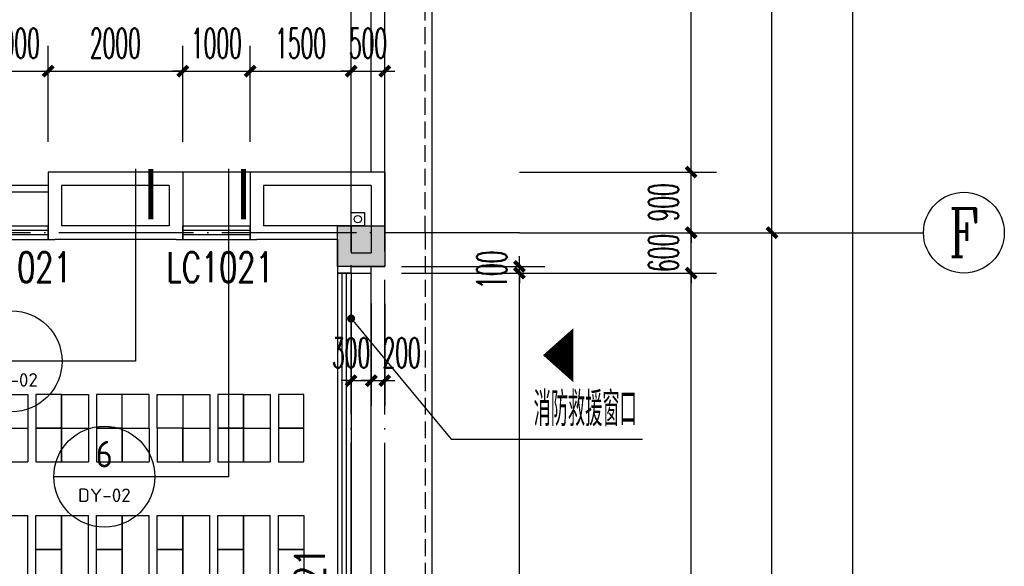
# Model space of a CAD drawing. Extents: x 1779708 to 7299578, y -1121471 to 88434.
# Tile 329 of 656: x 4645546 to 4660167, y -1040895 to -1032782. Entities that reach past the tile are written whole.
import ezdxf
from ezdxf.enums import TextEntityAlignment as Align

# ---------------------------------------------------------------- set-up
doc = ezdxf.new("R2010")
doc.units = 0
doc.header["$LTSCALE"] = 1000
doc.header["$MEASUREMENT"] = 0
doc.linetypes.add('DASH', pattern=[0.35, 0.25, -0.1])
doc.linetypes.add('DOTE', pattern=[2.42, 2, -0.2, 0.02, -0.2])
doc.layers.get('0').update_dxf_attribs({"linetype": 'CONTINUOUS'})
doc.layers.get('Defpoints').update_dxf_attribs({"linetype": 'CONTINUOUS'})
for name, color, linetype in [('11111111111111111111111111111', 50, 'DASH'), ('AXIS', 3, 'CONTINUOUS'), ('AXIS_TEXT', 7, 'CONTINUOUS'), ('DIM_IDEN', 3, 'CONTINUOUS'), ('DIM_LEAD', 3, 'CONTINUOUS'), ('DIM_污水', 3, 'CONTINUOUS'), ('DOTE', 1, 'DOTE'), ('FUR', 9, 'CONTINUOUS'), ('GGSignatureLayer', 7, 'CONTINUOUS'), ('P_PS_DIM', 1, 'CONTINUOUS'), ('PUB_DIM', 3, 'CONTINUOUS'), ('PUB_TEXT', 7, 'CONTINUOUS'), ('WALL', 255, 'CONTINUOUS'), ('WINDOW', 2, 'CONTINUOUS'), ('WINDOW_TEXT', 7, 'CONTINUOUS'), ('修改', 6, 'CONTINUOUS'), ('墙柱', 2, 'CONTINUOUS'), ('栏杆', 6, 'CONTINUOUS'), ('看线', 3, 'CONTINUOUS')]:
    doc.layers.add(name, color=color, linetype=linetype)
doc.styles.add('_TCH_AXIS', font='COMPLEX', dxfattribs={"bigfont": 'GBCBIG'})
doc.styles.add('_TCH_DIM', font='SIMPLEX.shx', dxfattribs={"width": 0.7, "bigfont": 'GBCBIG.shx'})
doc.styles.add('_TCH_DIM_T3', font='SIMPLEX.shx', dxfattribs={"width": 0.494118, "bigfont": 'GBCBIG.shx'})
doc.styles.add('_TCH_WINDOW', font='SIMPLEX', dxfattribs={"height": 3.5, "bigfont": 'GBCBIG'})
doc.styles.add('COMPLEX', font='COMPLEX')
doc.styles.get("Standard").update_dxf_attribs({"font": 'GBENOR', "bigfont": 'GBCBIG'})
doc.dimstyles.new('_TCH_ARCH&&150', dxfattribs={"dimtxt": 446.25, "dimasz": 150, "dimexe": 375, "dimexo": 450, "dimgap": 189.375, "dimtad": 1, "dimdec": 0, "dimzin": 0, "dimdsep": 46, "dimtxsty": '_TCH_DIM_T3', "dimblk": 'ARCHTICK', "dimcen": 0.09, "dimdle": 225, "dimclrt": 7, "dimazin": 2, "dimtfac": 1, "dimtdec": 0, "dimtix": 1, "dimtmove": 2, "dimatfit": 3, "dimfxl": 250, "dimtolj": 1, "dimtzin": 0, "dimarcsym": 0})

# ---------------------------------------------------------------- blocks, each defined once
blk = doc.blocks.new('_AXISO')
blk.add_circle((0, 0), 0.5)
at = {"layer": 'AXIS_TEXT', "style": 'COMPLEX', "width": 1.041667}
blk.add_attdef('A', text='', height=0.56, dxfattribs=at).set_placement((-0.25, -0.28), (0.25, -0.28), align=Align.FIT)
blk = doc.blocks.new('_ArchTick')
at = {"color": 0, "linetype": 'ByBlock', "const_width": 0.4}
blk.add_lwpolyline([(-0.5, -0.5), (0.5, 0.5)], dxfattribs=at)
blk = doc.blocks.new('*D6864')
at = {"layer": 'AXIS', "color": 0, "lineweight": -2, "transparency": 16777216}
for p, q in [((91750, 8975), (91750, 147425)), ((87250, 147200), (92125, 147200)), ((87250, 9200), (92125, 9200))]:
    blk.add_line(p, q, dxfattribs=at)
at = {"layer": 'Defpoints', "color": 0, "transparency": 16777216}
for p in [(86800, 147200), (91750, 147200), (86800, 9200)]:
    blk.add_point(p, dxfattribs=at)
at = {"layer": 'AXIS', "color": 0, "lineweight": -2, "transparency": 16777216, "xscale": 150, "yscale": 150, "zscale": 150}
for p, rotation in [((91750, 147200), 90), ((91750, 9200), 270)]:
    blk.add_blockref('_ArchTick', p, dxfattribs=dict(at, rotation=rotation))
at = {"layer": 'AXIS', "color": 7, "transparency": 16777216, "insert": (91338, 78200), "char_height": 446.2, "attachment_point": 5, "rotation": 90, "style": '_TCH_DIM_T3'}
blk.add_mtext('\\A1;138000', dxfattribs=at)
blk = doc.blocks.new('*D6867')
at = {"layer": 'AXIS', "color": 0, "lineweight": -2, "transparency": 16777216}
for p, q in [((90550, 21875), (90550, 34325)), ((87250, 34100), (90925, 34100)), ((87250, 22100), (90925, 22100))]:
    blk.add_line(p, q, dxfattribs=at)
at = {"layer": 'Defpoints', "color": 0, "transparency": 16777216}
for p in [(86800, 34100), (90550, 34100), (86800, 22100)]:
    blk.add_point(p, dxfattribs=at)
at = {"layer": 'AXIS', "color": 0, "lineweight": -2, "transparency": 16777216, "xscale": 150, "yscale": 150, "zscale": 150}
for p, rotation in [((90550, 34100), 90), ((90550, 22100), 270)]:
    blk.add_blockref('_ArchTick', p, dxfattribs=dict(at, rotation=rotation))
at = {"layer": 'AXIS', "color": 7, "transparency": 16777216, "insert": (90138, 28100), "char_height": 446.2, "attachment_point": 5, "rotation": 90, "style": '_TCH_DIM_T3'}
blk.add_mtext('\\A1;12000', dxfattribs=at)
blk = doc.blocks.new('*D6868')
at = {"layer": 'AXIS', "color": 0, "lineweight": -2, "transparency": 16777216}
for p, q in [((90550, 33875), (90550, 41925)), ((87250, 41700), (90925, 41700)), ((87250, 34100), (90925, 34100))]:
    blk.add_line(p, q, dxfattribs=at)
at = {"layer": 'Defpoints', "color": 0, "transparency": 16777216}
for p in [(86800, 41700), (90550, 41700), (86800, 34100)]:
    blk.add_point(p, dxfattribs=at)
at = {"layer": 'AXIS', "color": 0, "lineweight": -2, "transparency": 16777216, "xscale": 150, "yscale": 150, "zscale": 150}
for p, rotation in [((90550, 41700), 90), ((90550, 34100), 270)]:
    blk.add_blockref('_ArchTick', p, dxfattribs=dict(at, rotation=rotation))
at = {"layer": 'AXIS', "color": 7, "transparency": 16777216, "insert": (90138, 37900), "char_height": 446.2, "attachment_point": 5, "rotation": 90, "style": '_TCH_DIM_T3'}
blk.add_mtext('\\A1;7600', dxfattribs=at)
blk = doc.blocks.new('A$C66903B95')
at = {"layer": '墙柱'}
h = blk.add_hatch(color=256, dxfattribs=at)
h.paths.add_polyline_path([(24950, 51000), (25450, 51000), (25450, 50500), (24950, 50500)])
h.paths.add_polyline_path([(66900, 12800), (67500, 12800), (67500, 13400), (66900, 13400)])
h.paths.add_polyline_path([(16600, 12800), (17100, 12800), (17100, 13300), (16600, 13300)])
h.paths.add_polyline_path([(27130, 15100), (27130, 15400), (26330, 15400), (26330, 15100)])
h.paths.add_polyline_path([(54500, 0), (55000, 0), (55000, 500), (54500, 500)])
h.paths.add_polyline_path([(16600, 51000), (17100, 51000), (17100, 50500), (16600, 50500)])
h.paths.add_polyline_path([(42000, 41700), (42600, 41700), (42600, 41200), (42000, 41200)])
h.paths.add_polyline_path([(58500, 32900), (59100, 32900), (59100, 32400), (58500, 32400)])
h.paths.add_polyline_path([(13000, 44800), (13500, 44800), (13500, 44200), (13000, 44200)])
h.paths.add_polyline_path([(66700, 37100), (67200, 37100), (67200, 36600), (66700, 36600)])
h.paths.add_polyline_path([(20700, 19400), (21200, 19400), (21200, 19900), (20700, 19900)])
h.paths.add_polyline_path([(20700, 26000), (21200, 26000), (21200, 26500), (20700, 26500)])
h.paths.add_polyline_path([(13000, 31800), (13500, 31800), (13500, 32400), (13000, 32400)])
h.paths.add_polyline_path([(20700, 38200), (21200, 38200), (21200, 37700), (20700, 37700)])
h.paths.add_polyline_path([(13000, 51000), (13500, 51000), (13500, 50500), (13000, 50500)])
h.paths.add_polyline_path([(74900, 12800), (75600, 12800), (75600, 13400), (74900, 13400)])
h.paths.add_polyline_path([(54900, 24500), (54400, 24500), (54400, 25000), (54900, 25000)])
h.paths.add_polyline_path([(74900, 41700), (75600, 41700), (75600, 41200), (74900, 41200)])
h.paths.add_polyline_path([(500, 44750), (1000, 44750), (1000, 44250), (500, 44250)])
h.paths.add_polyline_path([(500, 31850), (1000, 31850), (1000, 32350), (500, 32350)])
h.paths.add_polyline_path([(8400, 12800), (8900, 12800), (8900, 13300), (8400, 13300)])
h.paths.add_polyline_path([(66900, 24400), (67500, 24400), (67500, 25000), (66900, 25000)])
h.paths.add_polyline_path([(74900, 25000), (75600, 25000), (75600, 24400), (74900, 24400)])
h.paths.add_polyline_path([(58500, 25000), (59100, 25000), (59100, 24400), (58500, 24400)])
h.paths.add_polyline_path([(66700, 32900), (67200, 32900), (67200, 32400), (66700, 32400)])
h.paths.add_polyline_path([(54400, 32900), (54900, 32900), (54900, 32400), (54400, 32400)])
h.paths.add_polyline_path([(50150, 12800), (50650, 12800), (50650, 13300), (50150, 13300)])
h.paths.add_polyline_path([(46200, 51000), (46700, 51000), (46700, 50500), (46200, 50500)])
h.paths.add_polyline_path([(42500, 38200), (42000, 38200), (42000, 37700), (42500, 37700)])
h.paths.add_polyline_path([(42500, 51000), (42000, 51000), (42000, 50500), (42500, 50500)])
h.paths.add_polyline_path([(24900, 38200), (25400, 38200), (25400, 37700), (24900, 37700)])
h.paths.add_polyline_path([(20700, 31850), (21200, 31850), (21200, 32350), (20700, 32350)])
h.paths.add_polyline_path([(13000, 37600), (13500, 37600), (13500, 38200), (13000, 38200)])
h.paths.add_polyline_path([(16600, 26000), (17100, 26000), (17100, 26500), (16600, 26500)])
h.paths.add_polyline_path([(8200, 26000), (8700, 26000), (8700, 26500), (8200, 26500)])
h.paths.add_polyline_path([(500, 26000), (1000, 26000), (1000, 26500), (500, 26500)])
h.paths.add_polyline_path([(16500, 19300), (17100, 19300), (17100, 19900), (16500, 19900)])
h.paths.add_polyline_path([(8400, 19300), (8900, 19300), (8900, 19900), (8400, 19900)])
h.paths.add_polyline_path([(74900, 38500), (75600, 38500), (75600, 38000), (74900, 38000)])
h.paths.add_polyline_path([(75100, 51000), (75600, 51000), (75600, 50500), (75100, 50500)])
h.paths.add_polyline_path([(66850, 41800), (67550, 41800), (67550, 41200), (66850, 41200)])
h.paths.add_polyline_path([(66850, 51000), (67550, 51000), (67550, 50500), (66850, 50500)])
h.paths.add_polyline_path([(58450, 41800), (59150, 41800), (59150, 41200), (58450, 41200)])
h.paths.add_polyline_path([(58550, 51000), (59050, 51000), (59050, 50500), (58550, 50500)])
h.paths.add_polyline_path([(50150, 38200), (50650, 38200), (50650, 37700), (50150, 37700)])
h.paths.add_polyline_path([(50100, 41700), (50700, 41700), (50700, 41200), (50100, 41200)])
h.paths.add_polyline_path([(50150, 51000), (50650, 51000), (50650, 50500), (50150, 50500)])
h.paths.add_polyline_path([(33100, 38200), (33600, 38200), (33600, 37700), (33100, 37700)])
h.paths.add_polyline_path([(33000, 41700), (33600, 41700), (33600, 41200), (33000, 41200)])
h.paths.add_polyline_path([(24900, 41700), (25500, 41700), (25500, 41200), (24900, 41200)])
h.paths.add_polyline_path([(500, 38200), (1000, 38200), (1000, 37700), (500, 37700)])
h.paths.add_polyline_path([(16500, 41800), (17100, 41800), (17100, 41200), (16500, 41200)])
h.paths.add_polyline_path([(33100, 51000), (33600, 51000), (33600, 50500), (33100, 50500)])
h.paths.add_polyline_path([(500, 51000), (1000, 51000), (1000, 50500), (500, 50500)])
h.paths.add_polyline_path([(74900, 9300), (75600, 9300), (75600, 9800), (74900, 9800)])
h.paths.add_polyline_path([(74900, 0), (75600, 0), (75600, 500), (74900, 500)])
h.paths.add_polyline_path([(66900, 9300), (67500, 9300), (67500, 9800), (66900, 9800)])
h.paths.add_polyline_path([(66950, 0), (67450, 0), (67450, 500), (66950, 500)])
h.paths.add_polyline_path([(58500, 12800), (59100, 12800), (59100, 13400), (58500, 13400)])
h.paths.add_polyline_path([(58500, 9300), (59100, 9300), (59100, 9800), (58500, 9800)])
h.paths.add_polyline_path([(58550, 0), (59050, 0), (59050, 500), (58550, 500)])
h.paths.add_polyline_path([(50100, 9300), (50700, 9300), (50700, 9800), (50100, 9800)])
h.paths.add_polyline_path([(50150, 0), (50650, 0), (50650, 500), (50150, 500)])
h.paths.add_polyline_path([(42000, 12800), (42500, 12800), (42500, 13300), (42000, 13300)])
h.paths.add_polyline_path([(42000, 9300), (42600, 9300), (42600, 9800), (42000, 9800)])
h.paths.add_polyline_path([(33100, 12800), (33600, 12800), (33600, 13300), (33100, 13300)])
h.paths.add_polyline_path([(25060, 12800), (25660, 12800), (25660, 13200), (25060, 13200)])
h.paths.add_polyline_path([(33000, 9300), (33600, 9300), (33600, 9800), (33000, 9800)])
h.paths.add_polyline_path([(24900, 9300), (25500, 9300), (25500, 9800), (24900, 9800)])
h.paths.add_polyline_path([(0, 12500), (700, 12500), (700, 13000), (0, 13000)])
h.paths.add_polyline_path([(0, 9300), (700, 9300), (700, 9800), (0, 9800)])
h.paths.add_polyline_path([(8100, 9300), (8700, 9300), (8700, 9800), (8100, 9800)])
h.paths.add_polyline_path([(16500, 9300), (17100, 9300), (17100, 9800), (16500, 9800)])
h.paths.add_polyline_path([(42000, 0), (42500, 0), (42500, 500), (42000, 500)])
h.paths.add_polyline_path([(33100, 0), (33600, 0), (33600, 500), (33100, 500)])
h.paths.add_polyline_path([(24950, 0), (25450, 0), (25450, 500), (24950, 500)])
h.paths.add_polyline_path([(16500, 0), (17100, 0), (17100, 500), (16500, 500)])
h.paths.add_polyline_path([(8100, 0), (8700, 0), (8700, 500), (8100, 500)])
h.paths.add_polyline_path([(0, 0), (500, 0), (500, 500), (0, 500)])
h.paths.add_polyline_path([(24950, 87000), (25450, 87000), (25450, 87500), (24950, 87500)])
h.paths.add_polyline_path([(66900, 125200), (67500, 125200), (67500, 124600), (66900, 124600)])
h.paths.add_polyline_path([(16600, 125200), (17100, 125200), (17100, 124700), (16600, 124700)])
h.paths.add_polyline_path([(27130, 122900), (27130, 122600), (26330, 122600), (26330, 122900)])
h.paths.add_polyline_path([(54500, 138000), (55000, 138000), (55000, 137500), (54500, 137500)])
h.paths.add_polyline_path([(16600, 87000), (17100, 87000), (17100, 87500), (16600, 87500)])
h.paths.add_polyline_path([(42000, 96300), (42600, 96300), (42600, 96800), (42000, 96800)])
h.paths.add_polyline_path([(58500, 105100), (59100, 105100), (59100, 105600), (58500, 105600)])
h.paths.add_polyline_path([(13000, 93200), (13500, 93200), (13500, 93800), (13000, 93800)])
h.paths.add_polyline_path([(66700, 100900), (67200, 100900), (67200, 101400), (66700, 101400)])
h.paths.add_polyline_path([(20700, 118600), (21200, 118600), (21200, 118100), (20700, 118100)])
h.paths.add_polyline_path([(20700, 112000), (21200, 112000), (21200, 111500), (20700, 111500)])
h.paths.add_polyline_path([(13000, 106200), (13500, 106200), (13500, 105600), (13000, 105600)])
h.paths.add_polyline_path([(20700, 99800), (21200, 99800), (21200, 100300), (20700, 100300)])
h.paths.add_polyline_path([(13000, 87000), (13500, 87000), (13500, 87500), (13000, 87500)])
h.paths.add_polyline_path([(74900, 125200), (75600, 125200), (75600, 124600), (74900, 124600)])
h.paths.add_polyline_path([(54900, 113500), (54400, 113500), (54400, 113000), (54900, 113000)])
h.paths.add_polyline_path([(74900, 96300), (75600, 96300), (75600, 96800), (74900, 96800)])
h.paths.add_polyline_path([(500, 93250), (1000, 93250), (1000, 93750), (500, 93750)])
h.paths.add_polyline_path([(500, 106150), (1000, 106150), (1000, 105650), (500, 105650)])
h.paths.add_polyline_path([(8400, 125200), (8900, 125200), (8900, 124700), (8400, 124700)])
h.paths.add_polyline_path([(66900, 113600), (67500, 113600), (67500, 113000), (66900, 113000)])
h.paths.add_polyline_path([(74900, 113000), (75600, 113000), (75600, 113600), (74900, 113600)])
h.paths.add_polyline_path([(58500, 113000), (59100, 113000), (59100, 113600), (58500, 113600)])
h.paths.add_polyline_path([(66700, 105100), (67200, 105100), (67200, 105600), (66700, 105600)])
h.paths.add_polyline_path([(54400, 105100), (54900, 105100), (54900, 105600), (54400, 105600)])
h.paths.add_polyline_path([(50150, 125200), (50650, 125200), (50650, 124700), (50150, 124700)])
h.paths.add_polyline_path([(46200, 87000), (46700, 87000), (46700, 87500), (46200, 87500)])
h.paths.add_polyline_path([(42500, 99800), (42000, 99800), (42000, 100300), (42500, 100300)])
h.paths.add_polyline_path([(42500, 87000), (42000, 87000), (42000, 87500), (42500, 87500)])
h.paths.add_polyline_path([(24900, 99800), (25400, 99800), (25400, 100300), (24900, 100300)])
h.paths.add_polyline_path([(20700, 106150), (21200, 106150), (21200, 105650), (20700, 105650)])
h.paths.add_polyline_path([(13000, 100400), (13500, 100400), (13500, 99800), (13000, 99800)])
h.paths.add_polyline_path([(16600, 112000), (17100, 112000), (17100, 111500), (16600, 111500)])
h.paths.add_polyline_path([(8200, 112000), (8700, 112000), (8700, 111500), (8200, 111500)])
h.paths.add_polyline_path([(500, 112000), (1000, 112000), (1000, 111500), (500, 111500)])
h.paths.add_polyline_path([(16500, 118700), (17100, 118700), (17100, 118100), (16500, 118100)])
h.paths.add_polyline_path([(8400, 118700), (8900, 118700), (8900, 118100), (8400, 118100)])
h.paths.add_polyline_path([(74900, 99500), (75600, 99500), (75600, 100000), (74900, 100000)])
h.paths.add_polyline_path([(75100, 87000), (75600, 87000), (75600, 87500), (75100, 87500)])
h.paths.add_polyline_path([(66850, 96200), (67550, 96200), (67550, 96800), (66850, 96800)])
h.paths.add_polyline_path([(66850, 87000), (67550, 87000), (67550, 87500), (66850, 87500)])
h.paths.add_polyline_path([(58450, 96200), (59150, 96200), (59150, 96800), (58450, 96800)])
h.paths.add_polyline_path([(58550, 87000), (59050, 87000), (59050, 87500), (58550, 87500)])
h.paths.add_polyline_path([(50150, 99800), (50650, 99800), (50650, 100300), (50150, 100300)])
h.paths.add_polyline_path([(50100, 96300), (50700, 96300), (50700, 96800), (50100, 96800)])
h.paths.add_polyline_path([(50150, 87000), (50650, 87000), (50650, 87500), (50150, 87500)])
h.paths.add_polyline_path([(33100, 99800), (33600, 99800), (33600, 100300), (33100, 100300)])
h.paths.add_polyline_path([(33000, 96300), (33600, 96300), (33600, 96800), (33000, 96800)])
h.paths.add_polyline_path([(24900, 96300), (25500, 96300), (25500, 96800), (24900, 96800)])
h.paths.add_polyline_path([(500, 99800), (1000, 99800), (1000, 100300), (500, 100300)])
h.paths.add_polyline_path([(16500, 96200), (17100, 96200), (17100, 96800), (16500, 96800)])
h.paths.add_polyline_path([(33100, 87000), (33600, 87000), (33600, 87500), (33100, 87500)])
h.paths.add_polyline_path([(500, 87000), (1000, 87000), (1000, 87500), (500, 87500)])
h.paths.add_polyline_path([(74900, 128700), (75600, 128700), (75600, 128200), (74900, 128200)])
h.paths.add_polyline_path([(74900, 138000), (75600, 138000), (75600, 137500), (74900, 137500)])
h.paths.add_polyline_path([(66900, 128700), (67500, 128700), (67500, 128200), (66900, 128200)])
h.paths.add_polyline_path([(66950, 138000), (67450, 138000), (67450, 137500), (66950, 137500)])
h.paths.add_polyline_path([(58500, 125200), (59100, 125200), (59100, 124600), (58500, 124600)])
h.paths.add_polyline_path([(58500, 128700), (59100, 128700), (59100, 128200), (58500, 128200)])
h.paths.add_polyline_path([(58550, 138000), (59050, 138000), (59050, 137500), (58550, 137500)])
h.paths.add_polyline_path([(50100, 128700), (50700, 128700), (50700, 128200), (50100, 128200)])
h.paths.add_polyline_path([(50150, 138000), (50650, 138000), (50650, 137500), (50150, 137500)])
h.paths.add_polyline_path([(42000, 125200), (42500, 125200), (42500, 124700), (42000, 124700)])
h.paths.add_polyline_path([(42000, 128700), (42600, 128700), (42600, 128200), (42000, 128200)])
h.paths.add_polyline_path([(33100, 125200), (33600, 125200), (33600, 124700), (33100, 124700)])
h.paths.add_polyline_path([(25060, 125200), (25660, 125200), (25660, 124800), (25060, 124800)])
h.paths.add_polyline_path([(33000, 128700), (33600, 128700), (33600, 128200), (33000, 128200)])
h.paths.add_polyline_path([(24900, 128700), (25500, 128700), (25500, 128200), (24900, 128200)])
h.paths.add_polyline_path([(0, 125500), (700, 125500), (700, 125000), (0, 125000)])
h.paths.add_polyline_path([(0, 128700), (700, 128700), (700, 128200), (0, 128200)])
h.paths.add_polyline_path([(8100, 128700), (8700, 128700), (8700, 128200), (8100, 128200)])
h.paths.add_polyline_path([(16500, 128700), (17100, 128700), (17100, 128200), (16500, 128200)])
h.paths.add_polyline_path([(42000, 138000), (42500, 138000), (42500, 137500), (42000, 137500)])
h.paths.add_polyline_path([(33100, 138000), (33600, 138000), (33600, 137500), (33100, 137500)])
h.paths.add_polyline_path([(24950, 138000), (25450, 138000), (25450, 137500), (24950, 137500)])
h.paths.add_polyline_path([(16500, 138000), (17100, 138000), (17100, 137500), (16500, 137500)])
h.paths.add_polyline_path([(8100, 138000), (8700, 138000), (8700, 137500), (8100, 137500)])
h.paths.add_polyline_path([(0, 138000), (500, 138000), (500, 137500), (0, 137500)])
blk.add_lwpolyline([(74900, 25000), (75600, 25000), (75600, 24400), (74900, 24400)], close=True, dxfattribs=at)
blk = doc.blocks.new('zy')
at = {"layer": 'FUR', "color": 253}
for p, q in [((3615193, -1996551), (3615193, -1997051)), ((3615593, -1996551), (3615593, -1997051))]:
    blk.add_line(p, q, dxfattribs=at)
blk.add_lwpolyline([(3614693, -1996551), (3615073, -1996551), (3615073, -1997051), (3614693, -1997051)], close=True, dxfattribs=at)
blk = doc.blocks.new('A$C62770E1D')
at = {"layer": 'FUR'}
for p, q in [((2700, 7600), (2300, 7600)), ((3600, 7600), (3200, 7600)), ((4100, 7600), (4500, 7600)), ((5400, 7600), (5000, 7600)), ((6300, 7600), (5900, 7600)), ((2700, 7100), (2300, 7100)), ((2700, 7100), (2300, 7100)), ((2700, 7100), (2300, 7100)), ((2700, 7100), (2300, 7100)), ((3600, 7100), (3200, 7100)), ((3600, 7100), (3200, 7100)), ((4500, 7100), (4100, 7100)), ((5400, 7100), (5000, 7100)), ((6300, 7100), (5900, 7100)), ((2700, 6600), (2300, 6600)), ((3600, 6600), (3200, 6600)), ((4500, 6600), (4100, 6600)), ((5400, 6600), (5000, 6600)), ((6300, 6600), (5900, 6600)), ((2700, 5800), (2300, 5800)), ((3600, 5800), (3200, 5800)), ((4500, 5800), (4100, 5800)), ((5400, 5800), (5000, 5800)), ((6300, 5800), (5900, 5800)), ((2700, 1850), (2300, 1850)), ((3600, 1850), (3200, 1850)), ((4500, 1850), (4100, 1850)), ((5400, 1850), (5000, 1850)), ((6300, 1850), (5900, 1850)), ((2700, 1050), (2300, 1050)), ((3600, 1050), (3200, 1050)), ((4500, 1050), (4100, 1050)), ((5400, 1050), (5000, 1050)), ((6300, 1050), (5900, 1050)), ((2700, 550), (2300, 550)), ((2700, 550), (2300, 550)), ((3600, 550), (3200, 550)), ((3600, 550), (3200, 550)), ((4500, 550), (4100, 550)), ((5400, 550), (5000, 550)), ((6300, 550), (5900, 550)), ((2700, 50), (2300, 50)), ((3600, 50), (3200, 50)), ((5400, 50), (5000, 50)), ((6300, 50), (5900, 50))]:
    blk.add_line(p, q, dxfattribs=at)
at = {"layer": 'FUR', "color": 9}
for p, q in [((7600, 1175), (7600, 6175)), ((7600, 6175), (9000, 6175)), ((7600, 1175), (9000, 1175))]:
    blk.add_line(p, q, dxfattribs=at)
at = {"layer": 'FUR', "color": 253}
for p, q in [((4100, 550), (4100, 50)), ((4500, 550), (4500, 50)), ((4100, 50), (4500, 50))]:
    blk.add_line(p, q, dxfattribs=at)
at = {"layer": 'FUR'}
for points in [[(2300, 4300), (2700, 4300)], [(3200, 4300), (3600, 4300)], [(4100, 4300), (4500, 4300)], [(5000, 4300), (5400, 4300)], [(6300, 4300), (5900, 4300)], [(2300, 3350), (2700, 3350)], [(3200, 3350), (3600, 3350)], [(4100, 3350), (4500, 3350)], [(5000, 3350), (5400, 3350)], [(6300, 3350), (5900, 3350)]]:
    blk.add_lwpolyline(points, dxfattribs=at)
at = {"layer": 'FUR', "color": 253}
blk.add_lwpolyline([(3600, 550), (3980, 550), (3980, 50), (3600, 50)], close=True, dxfattribs=at)
at = {"layer": 'FUR', "xscale": -1, "rotation": 180}
for p in [(-3612893, -1989451), (-3611993, -1989451), (-3611093, -1989451)]:
    blk.add_blockref('zy', p, dxfattribs=at)
at = {"layer": 'FUR'}
for p in [(-3610193, 2004151), (-3609293, 2004151), (-3612893, 2003651), (-3611993, 2003651), (-3611093, 2003651), (-3610193, 2003651), (-3609293, 2003651), (-3612893, 2002351), (-3611993, 2002351), (-3611093, 2002351), (-3610193, 2002351), (-3609293, 2002351), (-3612893, 2001851), (-3611993, 2001851), (-3611093, 2001851), (-3610193, 2001851), (-3609293, 2001851), (-3612893, 2001351), (-3611993, 2001351), (-3611093, 2001351), (-3610193, 2001351), (-3609293, 2001351), (-3612893, 1999901), (-3611993, 1999901), (-3611093, 1999901), (-3610193, 1999901), (-3609293, 1999901), (-3612893, 1999401), (-3611993, 1999401), (-3611093, 1999401), (-3610193, 1999401), (-3609293, 1999401), (-3612893, 1998901), (-3611993, 1998901), (-3611093, 1998901), (-3610193, 1998901), (-3609293, 1998901)]:
    blk.add_blockref('zy', p, dxfattribs=at)
at = {"layer": 'FUR', "extrusion": (0, 0, -1), "zscale": -1, "rotation": 180}
for p in [(3612893, -1996001), (3611993, -1996001), (3611093, -1996001), (3610193, -1996001), (3609293, -1996001), (3612893, -1996501), (3611993, -1996501), (3610193, -1996501), (3609293, -1996501)]:
    blk.add_blockref('zy', p, dxfattribs=at)
blk = doc.blocks.new('a1')
at = {"layer": '11111111111111111111111111111'}
for p, q in [((59122, 49136), (59122, 48936)), ((59322, 49136), (59122, 49136)), ((59322, 48936), (59322, 49136)), ((59122, 48936), (59322, 48936))]:
    blk.add_line(p, q, dxfattribs=at)
blk = doc.blocks.new('$WINLIB2D$00000001')
at = {"color": 0}
for points in [[(-0.5, 0.5), (-0.5, -0.5)], [(-0.5, 0.5), (0.5, 0.5)], [(0.5, -0.5), (0.5, 0.5)], [(0.5, 0.1667), (-0.5, 0.1667)], [(0.5, -0.1667), (-0.5, -0.1667)], [(-0.5, -0.5), (0.5, -0.5)]]:
    blk.add_lwpolyline(points, dxfattribs=at)
blk = doc.blocks.new('*D6183')
at = {"layer": 'Defpoints', "color": 0, "transparency": 16777216}
for p in [(4652517, -1028343), (4655517, -1028343), (4652517, -1035043)]:
    blk.add_point(p, dxfattribs=at)
at = {"layer": 'PUB_DIM', "color": 0, "lineweight": -2, "transparency": 16777216}
for p, q in [((4655517, -1035268), (4655517, -1028118)), ((4652967, -1028343), (4655892, -1028343)), ((4652967, -1035043), (4655892, -1035043))]:
    blk.add_line(p, q, dxfattribs=at)
at = {"layer": 'PUB_DIM', "color": 0, "lineweight": -2, "transparency": 16777216, "xscale": 150, "yscale": 150, "zscale": 150}
for p, rotation in [((4655517, -1028343), 90), ((4655517, -1035043), 270)]:
    blk.add_blockref('_ArchTick', p, dxfattribs=dict(at, rotation=rotation))
at = {"layer": 'PUB_DIM', "color": 7, "transparency": 16777216, "insert": (4655105, -1031693), "char_height": 446.2, "attachment_point": 5, "rotation": 90, "style": '_TCH_DIM_T3'}
blk.add_mtext('\\A1;6700', dxfattribs=at)
blk = doc.blocks.new('*D6184')
at = {"layer": 'Defpoints', "color": 0, "transparency": 16777216}
for p in [(4652517, -1035043), (4655517, -1035043), (4652517, -1035943)]:
    blk.add_point(p, dxfattribs=at)
at = {"layer": 'PUB_DIM', "color": 0, "lineweight": -2, "transparency": 16777216}
for p, q in [((4655517, -1035043), (4655517, -1034893)), ((4652967, -1035043), (4655892, -1035043)), ((4655517, -1035943), (4655517, -1035043)), ((4652967, -1035943), (4655892, -1035943)), ((4655517, -1035943), (4655517, -1036093))]:
    blk.add_line(p, q, dxfattribs=at)
at = {"layer": 'PUB_DIM', "color": 0, "lineweight": -2, "transparency": 16777216, "xscale": 150, "yscale": 150, "zscale": 150}
for p, rotation in [((4655517, -1035043), 270), ((4655517, -1035943), 90)]:
    blk.add_blockref('_ArchTick', p, dxfattribs=dict(at, rotation=rotation))
at = {"layer": 'PUB_DIM', "color": 7, "transparency": 16777216, "insert": (4655105, -1035493), "char_height": 446.2, "attachment_point": 5, "rotation": 90, "style": '_TCH_DIM_T3'}
blk.add_mtext('\\A1;900', dxfattribs=at)
blk = doc.blocks.new('*D6185')
at = {"layer": 'Defpoints', "color": 0, "transparency": 16777216}
for p in [(4652517, -1035943), (4655517, -1035943), (4652517, -1036543)]:
    blk.add_point(p, dxfattribs=at)
at = {"layer": 'PUB_DIM', "color": 0, "lineweight": -2, "transparency": 16777216}
for p, q in [((4655517, -1035943), (4655517, -1035793)), ((4652967, -1035943), (4655892, -1035943)), ((4655517, -1036543), (4655517, -1035943)), ((4652967, -1036543), (4655892, -1036543)), ((4655517, -1036543), (4655517, -1036693))]:
    blk.add_line(p, q, dxfattribs=at)
at = {"layer": 'PUB_DIM', "color": 0, "lineweight": -2, "transparency": 16777216, "xscale": 150, "yscale": 150, "zscale": 150}
for p, rotation in [((4655517, -1035943), 270), ((4655517, -1036543), 90)]:
    blk.add_blockref('_ArchTick', p, dxfattribs=dict(at, rotation=rotation))
at = {"layer": 'PUB_DIM', "color": 7, "transparency": 16777216, "insert": (4655105, -1036243), "char_height": 446.2, "attachment_point": 5, "rotation": 90, "style": '_TCH_DIM_T3'}
blk.add_mtext('\\A1;600', dxfattribs=at)
blk = doc.blocks.new('*D6186')
at = {"layer": 'Defpoints', "color": 0, "transparency": 16777216}
for p in [(4652517, -1036543), (4655517, -1036543), (4652517, -1046343)]:
    blk.add_point(p, dxfattribs=at)
at = {"layer": 'PUB_DIM', "color": 0, "lineweight": -2, "transparency": 16777216}
for p, q in [((4655517, -1046568), (4655517, -1036318)), ((4652967, -1036543), (4655892, -1036543)), ((4652967, -1046343), (4655892, -1046343))]:
    blk.add_line(p, q, dxfattribs=at)
at = {"layer": 'PUB_DIM', "color": 0, "lineweight": -2, "transparency": 16777216, "xscale": 150, "yscale": 150, "zscale": 150}
for p, rotation in [((4655517, -1036543), 90), ((4655517, -1046343), 270)]:
    blk.add_blockref('_ArchTick', p, dxfattribs=dict(at, rotation=rotation))
at = {"layer": 'PUB_DIM', "color": 7, "transparency": 16777216, "insert": (4655105, -1041443), "char_height": 446.2, "attachment_point": 5, "rotation": 90, "style": '_TCH_DIM_T3'}
blk.add_mtext('\\A1;9800', dxfattribs=at)
blk = doc.blocks.new('*D6251')
at = {"layer": 'Defpoints', "color": 0, "transparency": 16777216}
for p in [(4645967, -1033545), (4644967, -1035043), (4645967, -1035043)]:
    blk.add_point(p, dxfattribs=at)
at = {"layer": 'PUB_DIM', "color": 0, "lineweight": -2, "transparency": 16777216}
for p, q in [((4644967, -1034593), (4644967, -1033170)), ((4645967, -1034593), (4645967, -1033170)), ((4644967, -1033545), (4644817, -1033545)), ((4644967, -1033545), (4645967, -1033545)), ((4645967, -1033545), (4646117, -1033545))]:
    blk.add_line(p, q, dxfattribs=at)
at = {"layer": 'PUB_DIM', "color": 0, "lineweight": -2, "transparency": 16777216, "xscale": 150, "yscale": 150, "zscale": 150}
blk.add_blockref('_ArchTick', (4644967, -1033545), dxfattribs=at)
at = {"layer": 'PUB_DIM', "color": 0, "lineweight": -2, "transparency": 16777216, "xscale": 150, "yscale": 150, "zscale": 150, "rotation": 180}
blk.add_blockref('_ArchTick', (4645967, -1033545), dxfattribs=at)
at = {"layer": 'PUB_DIM', "color": 7, "transparency": 16777216, "insert": (4645467, -1033132), "char_height": 446.2, "attachment_point": 5, "style": '_TCH_DIM_T3'}
blk.add_mtext('\\A1;1000', dxfattribs=at)
blk = doc.blocks.new('*D6252')
at = {"layer": 'Defpoints', "color": 0, "transparency": 16777216}
for p in [(4647967, -1033545), (4645967, -1035043), (4647967, -1035043)]:
    blk.add_point(p, dxfattribs=at)
at = {"layer": 'PUB_DIM', "color": 0, "lineweight": -2, "transparency": 16777216}
for p, q in [((4645967, -1034593), (4645967, -1033170)), ((4647967, -1034593), (4647967, -1033170)), ((4645742, -1033545), (4648192, -1033545))]:
    blk.add_line(p, q, dxfattribs=at)
at = {"layer": 'PUB_DIM', "color": 0, "lineweight": -2, "transparency": 16777216, "xscale": 150, "yscale": 150, "zscale": 150, "rotation": 180}
blk.add_blockref('_ArchTick', (4645967, -1033545), dxfattribs=at)
at = {"layer": 'PUB_DIM', "color": 0, "lineweight": -2, "transparency": 16777216, "xscale": 150, "yscale": 150, "zscale": 150}
blk.add_blockref('_ArchTick', (4647967, -1033545), dxfattribs=at)
at = {"layer": 'PUB_DIM', "color": 7, "transparency": 16777216, "insert": (4646967, -1033132), "char_height": 446.2, "attachment_point": 5, "style": '_TCH_DIM_T3'}
blk.add_mtext('\\A1;2000', dxfattribs=at)
blk = doc.blocks.new('*D6253')
at = {"layer": 'Defpoints', "color": 0, "transparency": 16777216}
for p in [(4648967, -1033545), (4647967, -1035043), (4648967, -1035043)]:
    blk.add_point(p, dxfattribs=at)
at = {"layer": 'PUB_DIM', "color": 0, "lineweight": -2, "transparency": 16777216}
for p, q in [((4647967, -1034593), (4647967, -1033170)), ((4648967, -1034593), (4648967, -1033170)), ((4647967, -1033545), (4647817, -1033545)), ((4647967, -1033545), (4648967, -1033545)), ((4648967, -1033545), (4649117, -1033545))]:
    blk.add_line(p, q, dxfattribs=at)
at = {"layer": 'PUB_DIM', "color": 0, "lineweight": -2, "transparency": 16777216, "xscale": 150, "yscale": 150, "zscale": 150}
blk.add_blockref('_ArchTick', (4647967, -1033545), dxfattribs=at)
at = {"layer": 'PUB_DIM', "color": 0, "lineweight": -2, "transparency": 16777216, "xscale": 150, "yscale": 150, "zscale": 150, "rotation": 180}
blk.add_blockref('_ArchTick', (4648967, -1033545), dxfattribs=at)
at = {"layer": 'PUB_DIM', "color": 7, "transparency": 16777216, "insert": (4648467, -1033132), "char_height": 446.2, "attachment_point": 5, "style": '_TCH_DIM_T3'}
blk.add_mtext('\\A1;1000', dxfattribs=at)
blk = doc.blocks.new('*D6254')
at = {"layer": 'Defpoints', "color": 0, "transparency": 16777216}
for p in [(4650467, -1033545), (4648967, -1035043), (4650467, -1035043)]:
    blk.add_point(p, dxfattribs=at)
at = {"layer": 'PUB_DIM', "color": 0, "lineweight": -2, "transparency": 16777216}
for p, q in [((4648967, -1034593), (4648967, -1033170)), ((4650467, -1034593), (4650467, -1033170)), ((4648742, -1033545), (4650692, -1033545))]:
    blk.add_line(p, q, dxfattribs=at)
at = {"layer": 'PUB_DIM', "color": 0, "lineweight": -2, "transparency": 16777216, "xscale": 150, "yscale": 150, "zscale": 150, "rotation": 180}
blk.add_blockref('_ArchTick', (4648967, -1033545), dxfattribs=at)
at = {"layer": 'PUB_DIM', "color": 0, "lineweight": -2, "transparency": 16777216, "xscale": 150, "yscale": 150, "zscale": 150}
blk.add_blockref('_ArchTick', (4650467, -1033545), dxfattribs=at)
at = {"layer": 'PUB_DIM', "color": 7, "transparency": 16777216, "insert": (4649717, -1033132), "char_height": 446.2, "attachment_point": 5, "style": '_TCH_DIM_T3'}
blk.add_mtext('\\A1;1500', dxfattribs=at)
blk = doc.blocks.new('*D6255')
at = {"layer": 'Defpoints', "color": 0, "transparency": 16777216}
for p in [(4650967, -1033545), (4650467, -1035043), (4650967, -1035043)]:
    blk.add_point(p, dxfattribs=at)
at = {"layer": 'PUB_DIM', "color": 0, "lineweight": -2, "transparency": 16777216}
for p, q in [((4650467, -1034593), (4650467, -1033170)), ((4650967, -1034593), (4650967, -1033170)), ((4650467, -1033545), (4650317, -1033545)), ((4650467, -1033545), (4650967, -1033545)), ((4650967, -1033545), (4651117, -1033545))]:
    blk.add_line(p, q, dxfattribs=at)
at = {"layer": 'PUB_DIM', "color": 0, "lineweight": -2, "transparency": 16777216, "xscale": 150, "yscale": 150, "zscale": 150}
blk.add_blockref('_ArchTick', (4650467, -1033545), dxfattribs=at)
at = {"layer": 'PUB_DIM', "color": 0, "lineweight": -2, "transparency": 16777216, "xscale": 150, "yscale": 150, "zscale": 150, "rotation": 180}
blk.add_blockref('_ArchTick', (4650967, -1033545), dxfattribs=at)
at = {"layer": 'PUB_DIM', "color": 7, "transparency": 16777216, "insert": (4650717, -1033132), "char_height": 446.2, "attachment_point": 5, "style": '_TCH_DIM_T3'}
blk.add_mtext('\\A1;500', dxfattribs=at)
blk = doc.blocks.new('*D6391')
at = {"layer": 'Defpoints', "color": 0, "transparency": 16777216}
for p in [(4650767, -1036443), (4652967, -1036443), (4650767, -1036543)]:
    blk.add_point(p, dxfattribs=at)
at = {"layer": 'PUB_DIM', "color": 0, "lineweight": -2, "transparency": 16777216}
for p, q in [((4652967, -1036443), (4652967, -1036293)), ((4651217, -1036443), (4653342, -1036443)), ((4652967, -1036543), (4652967, -1036443)), ((4651217, -1036543), (4653342, -1036543)), ((4652967, -1036543), (4652967, -1036693))]:
    blk.add_line(p, q, dxfattribs=at)
at = {"layer": 'PUB_DIM', "color": 0, "lineweight": -2, "transparency": 16777216, "xscale": 150, "yscale": 150, "zscale": 150}
for p, rotation in [((4652967, -1036443), 270), ((4652967, -1036543), 90)]:
    blk.add_blockref('_ArchTick', p, dxfattribs=dict(at, rotation=rotation))
at = {"layer": 'PUB_DIM', "color": 7, "transparency": 16777216, "insert": (4652555, -1036493), "char_height": 446.2, "attachment_point": 5, "rotation": 90, "style": '_TCH_DIM_T3'}
blk.add_mtext('\\A1;100', dxfattribs=at)
blk = doc.blocks.new('*D6392')
at = {"layer": 'Defpoints', "color": 0, "transparency": 16777216}
for p in [(4650767, -1036543), (4652967, -1036543), (4650767, -1046343)]:
    blk.add_point(p, dxfattribs=at)
at = {"layer": 'PUB_DIM', "color": 0, "lineweight": -2, "transparency": 16777216}
for p, q in [((4652967, -1046568), (4652967, -1036318)), ((4651217, -1036543), (4653342, -1036543)), ((4651217, -1046343), (4653342, -1046343))]:
    blk.add_line(p, q, dxfattribs=at)
at = {"layer": 'PUB_DIM', "color": 0, "lineweight": -2, "transparency": 16777216, "xscale": 150, "yscale": 150, "zscale": 150}
for p, rotation in [((4652967, -1036543), 90), ((4652967, -1046343), 270)]:
    blk.add_blockref('_ArchTick', p, dxfattribs=dict(at, rotation=rotation))
at = {"layer": 'PUB_DIM', "color": 7, "transparency": 16777216, "insert": (4652555, -1041443), "char_height": 446.2, "attachment_point": 5, "rotation": 90, "style": '_TCH_DIM_T3'}
blk.add_mtext('\\A1;9800', dxfattribs=at)
blk = doc.blocks.new('*D6394')
at = {"layer": 'Defpoints', "color": 0, "transparency": 16777216}
for p in [(4650767, -1036543), (4650967, -1036543), (4650967, -1038139)]:
    blk.add_point(p, dxfattribs=at)
at = {"layer": 'PUB_DIM', "color": 0, "lineweight": -2, "transparency": 16777216}
for p, q in [((4650767, -1036993), (4650767, -1038514)), ((4650967, -1036993), (4650967, -1038514)), ((4650767, -1038139), (4650617, -1038139)), ((4650767, -1038139), (4650967, -1038139)), ((4650967, -1038139), (4651117, -1038139))]:
    blk.add_line(p, q, dxfattribs=at)
at = {"layer": 'PUB_DIM', "color": 0, "lineweight": -2, "transparency": 16777216, "xscale": 150, "yscale": 150, "zscale": 150}
blk.add_blockref('_ArchTick', (4650767, -1038139), dxfattribs=at)
at = {"layer": 'PUB_DIM', "color": 0, "lineweight": -2, "transparency": 16777216, "xscale": 150, "yscale": 150, "zscale": 150, "rotation": 180}
blk.add_blockref('_ArchTick', (4650967, -1038139), dxfattribs=at)
at = {"layer": 'PUB_DIM', "color": 7, "transparency": 16777216, "insert": (4651218, -1037727), "char_height": 446.2, "attachment_point": 5, "style": '_TCH_DIM_T3'}
blk.add_mtext('\\A1;200', dxfattribs=at)
blk = doc.blocks.new('*D6395')
at = {"layer": 'Defpoints', "color": 0, "transparency": 16777216}
for p in [(4650467, -1036543), (4650767, -1036543), (4650767, -1038139)]:
    blk.add_point(p, dxfattribs=at)
at = {"layer": 'PUB_DIM', "color": 0, "lineweight": -2, "transparency": 16777216}
for p, q in [((4650467, -1036993), (4650467, -1038514)), ((4650767, -1036993), (4650767, -1038514)), ((4650467, -1038139), (4650317, -1038139)), ((4650467, -1038139), (4650767, -1038139)), ((4650767, -1038139), (4650917, -1038139))]:
    blk.add_line(p, q, dxfattribs=at)
at = {"layer": 'PUB_DIM', "color": 0, "lineweight": -2, "transparency": 16777216, "xscale": 150, "yscale": 150, "zscale": 150}
blk.add_blockref('_ArchTick', (4650467, -1038139), dxfattribs=at)
at = {"layer": 'PUB_DIM', "color": 0, "lineweight": -2, "transparency": 16777216, "xscale": 150, "yscale": 150, "zscale": 150, "rotation": 180}
blk.add_blockref('_ArchTick', (4650767, -1038139), dxfattribs=at)
at = {"layer": 'PUB_DIM', "color": 7, "transparency": 16777216, "insert": (4650467, -1037727), "char_height": 446.2, "attachment_point": 5, "style": '_TCH_DIM_T3'}
blk.add_mtext('\\A1;300', dxfattribs=at)
blk = doc.blocks.new('A$C159220C3')
at = {"layer": 'AXIS'}
blk.add_line((86800, 34100), (92800, 34100), dxfattribs=at)
at = {"layer": 'DOTE'}
for p, q in [((84300, 7200), (84300, 149200)), ((84800, 7200), (84800, 149200)), ((86800, 34100), (59600, 34100))]:
    blk.add_line(p, q, dxfattribs=at)
at = {"layer": 'AXIS'}
ref = blk.add_blockref('_AXISO', (93400, 34100), dxfattribs=dict(at, xscale=1200, yscale=1200, zscale=1200))
ref.add_attrib('A', 'F', dxfattribs={"layer": 'AXIS_TEXT', "height": 714.2, "style": '_TCH_AXIS', "width": 0.8125}).set_placement((93178.9, 33742.9), (93621.1, 33742.9), align=Align.FIT)
for p1, p2, distance, picture, middle in [((86800, 9200), (86800, 147200), -4950, '*D6864', (91337.5, 78200)), ((86800, 34100), (86800, 41700), -3750, '*D6868', (90137.5, 37900)), ((86800, 22100), (86800, 34100), -3750, '*D6867', (90137.5, 28100))]:
    dim = blk.add_aligned_dim(p1=p1, p2=p2, distance=distance, dimstyle='_TCH_ARCH&&150', dxfattribs=at)
    dim.commit()
    dim.dimension.update_dxf_attribs({"geometry": picture, "text_midpoint": middle})

msp = doc.modelspace()

# ---------------------------------------------------------------- linework, layer by layer
at = {"layer": 'DIM_IDEN'}
for p, q in [((4647266.7, -1034997.1), (4647266.7, -1037852.5)), ((4648645.1, -1034997.1), (4648645.1, -1039564.9)), ((4646174, -1037852.5), (4644674, -1037852.5)), ((4647266.7, -1037852.5), (4646174, -1037852.5)), ((4647552.4, -1039564.9), (4646052.4, -1039564.9)), ((4648645.1, -1039564.9), (4647552.4, -1039564.9))]:
    msp.add_line(p, q, dxfattribs=at)
at = {"layer": 'DIM_IDEN', "const_width": 75}
for points in [[(4647491.7, -1034997.1), (4647491.7, -1035747.1)], [(4648870.1, -1034997.1), (4648870.1, -1035747.1)]]:
    msp.add_lwpolyline(points, dxfattribs=at)
at = {"layer": 'DIM_IDEN'}
for centre in [(4645424, -1037852.5), (4646802.4, -1039564.9)]:
    msp.add_circle(centre, 750, dxfattribs=at)
at = {"layer": 'DIM_LEAD'}
for p, q in [((4650467.1, -1037218.4), (4651952.5, -1039005.8)), ((4651952.5, -1039005.8), (4654793.1, -1039005.8))]:
    msp.add_line(p, q, dxfattribs=at)
at = {"layer": 'DIM_LEAD', "const_width": 60}
msp.add_lwpolyline([(4650447.9, -1037195.3, 1), (4650486.3, -1037241.4, 1)], format="xyb", close=True, dxfattribs=at)
at = {"layer": 'DIM_污水', "color": 3}
msp.add_circle((4650567.1, -1035743.3), 55, dxfattribs=at)
at = {"layer": 'GGSignatureLayer'}
msp.add_lwpolyline([(4653316.1, -1037761.7, 0, 800, 0), (4653765.9, -1037761.7, 800, 800, 0)], format="xyseb", dxfattribs=at)
at = {"layer": 'WALL'}
for p, q in [((4647967.1, -1035043.3), (4645967.1, -1035043.3)), ((4645967.1, -1035043.3), (4645967.1, -1035843.3)), ((4647967.1, -1035043.3), (4647967.1, -1035843.3)), ((4648967.1, -1035043.3), (4648967.1, -1035843.3)), ((4650967.1, -1035043.3), (4648967.1, -1035043.3)), ((4650967.1, -1035043.3), (4650967.1, -1036443.3)), ((4647767.1, -1035243.3), (4646167.1, -1035243.3)), ((4646167.1, -1035243.3), (4646167.1, -1035843.3)), ((4647767.1, -1035243.3), (4647767.1, -1035843.3)), ((4649167.1, -1035243.3), (4649167.1, -1035843.3)), ((4650767.1, -1035243.3), (4649167.1, -1035243.3)), ((4650767.1, -1035243.3), (4650767.1, -1036243.3)), ((4645967.1, -1035843.3), (4645967.1, -1036043.3)), ((4647767.1, -1035843.3), (4646167.1, -1035843.3)), ((4647967.1, -1036043.3), (4647967.1, -1035843.3)), ((4648967.1, -1035843.3), (4648967.1, -1036043.3)), ((4650467.1, -1035843.3), (4649167.1, -1035843.3)), ((4650467.1, -1035843.3), (4650467.1, -1036243.3)), ((4645967.1, -1036043.3), (4646067.1, -1036043.3)), ((4647867.1, -1036043.3), (4646067.1, -1036043.3)), ((4647867.1, -1036043.3), (4647967.1, -1036043.3)), ((4648967.1, -1036043.3), (4649067.1, -1036043.3)), ((4650267.1, -1036043.3), (4649067.1, -1036043.3)), ((4650267.1, -1036043.3), (4650267.1, -1036343.3)), ((4650267.1, -1036343.3), (4650267.1, -1036543.3)), ((4650467.1, -1036243.3), (4650767.1, -1036243.3)), ((4650467.1, -1036443.3), (4650967.1, -1036443.3)), ((4650467.1, -1036543.3), (4650467.1, -1036443.3)), ((4650267.1, -1036543.3), (4650467.1, -1036543.3))]:
    msp.add_line(p, q, dxfattribs=at)
msp.add_lwpolyline([(4650467.1, -1036543.3), (4650767.1, -1036543.3), (4650767.1, -1036443.3)], dxfattribs=at)
at = {"layer": '栏杆'}
for p, q in [((4645967.1, -1035243.3), (4642867.1, -1035243.3)), ((4645967.1, -1035343.3), (4642867.1, -1035343.3))]:
    msp.add_line(p, q, dxfattribs=at)
for points in [[(4650467.1, -1035043.3), (4650467.1, -1023643.3)], [(4650767.1, -1035043.3), (4650767.1, -1023643.3)]]:
    msp.add_lwpolyline(points, dxfattribs=at)
at = {"layer": '看线', "color": 190, "linetype": 'DASH'}
for q in [(4651567.1, -1023643.3), (4651567.1, -1061843.3)]:
    msp.add_line((4651567.1, -1035943.3), q, dxfattribs=at)
at = {"layer": '看线', "color": 190}
for p, q in [((4648967.1, -1035043.3), (4647967.1, -1035043.3)), ((4650767.1, -1046343.3), (4650767.1, -1036543.3))]:
    msp.add_line(p, q, dxfattribs=at)
msp.add_lwpolyline([(4650967.1, -1008843.3), (4651667.1, -1008843.3), (4651667.1, -1061943.3), (4574667.1, -1061943.3), (4574667.1, -1048043.3), (4574767.1, -1048043.3)], dxfattribs=at)

# ---------------------------------------------------------------- block references
at = {"layer": 'FUR', "color": 9, "rotation": 180}
msp.add_blockref('A$C62770E1D', (4651567.1, -1038293.3), dxfattribs=at)
at = {"layer": 'P_PS_DIM', "color": 3, "xscale": -1}
msp.add_blockref('a1', (4709789.1, -1084778.9), dxfattribs=at)
at = {"layer": 'WINDOW'}
ref = msp.add_blockref('$WINLIB2D$00000001', (4645467.1, -1035943.3), dxfattribs=dict(at, xscale=-1000, yscale=-200, zscale=-1000, rotation=180))
ref.add_attrib('A', 'LC1021', (4644724.6, -1036678.9), dxfattribs={"layer": 'WINDOW_TEXT', "height": 446.25, "style": '_TCH_WINDOW', "width": 0.705882})
ref = msp.add_blockref('$WINLIB2D$00000001', (4648467.1, -1035943.3), dxfattribs=dict(at, xscale=-1000, yscale=-200, zscale=-1000, rotation=180))
ref.add_attrib('A', 'LC1021', (4647724.6, -1036678.9), dxfattribs={"layer": 'WINDOW_TEXT', "height": 446.25, "style": '_TCH_WINDOW', "width": 0.705882})
ref = msp.add_blockref('$WINLIB2D$00000001', (4650367.1, -1041443.3), dxfattribs=dict(at, xscale=9800, yscale=200, zscale=9800, rotation=270))
ref.add_attrib('A', 'LC9821', (4650077.7, -1042215.8), dxfattribs={"layer": 'WINDOW_TEXT', "height": 446.25, "rotation": 90, "style": '_TCH_WINDOW', "width": 0.705882})
at = {"layer": '修改'}
for name, p in [('A$C159220C3', (4566167.1, -1070043.3)), ('A$C66903B95', (4575367.1, -1060843.3))]:
    msp.add_blockref(name, p, dxfattribs=at)

# ---------------------------------------------------------------- texts
at = {"layer": 'PUB_TEXT', "color": 7}
for s, height, width, p, p2 in [('DY-02', 201.87, 1.026321, (4645032.6, -1038229.6), (4645815.4, -1038229.6)), ('6', 392.5, 0.979292, (4646675.5, -1039426.2), (4646929.3, -1039426.2)), ('DY-02', 201.87, 1.026321, (4646411, -1039941.9), (4647193.8, -1039941.9))]:
    msp.add_text(s, height=height, dxfattribs=dict(at, width=width)).set_placement(p, p2, align=Align.FIT)
at = {"layer": 'PUB_TEXT', "color": 7, "style": '_TCH_DIM', "width": 0.7}
msp.add_text('消防救援窗口', height=506.38, dxfattribs=at).set_placement((4653177.4, -1038814.7))

# ---------------------------------------------------------------- dimensions: what is measured, and where the dimension line sits
at = {"layer": 'PUB_DIM'}
for p1, p2, distance, picture, middle in [((4652517.1, -1035043.3), (4652517.1, -1028343.3), -3000, '*D6183', (4655104.6, -1031693.3)), ((4644967.1, -1035043.3), (4645967.1, -1035043.3), 1498.4, '*D6251', (4645467.1, -1033132.4)), ((4645967.1, -1035043.3), (4647967.1, -1035043.3), 1498.4, '*D6252', (4646967.1, -1033132.4)), ((4647967.1, -1035043.3), (4648967.1, -1035043.3), 1498.4, '*D6253', (4648467.1, -1033132.4)), ((4648967.1, -1035043.3), (4650467.1, -1035043.3), 1498.4, '*D6254', (4649717.1, -1033132.4)), ((4650467.1, -1035043.3), (4650967.1, -1035043.3), 1498.4, '*D6255', (4650717.1, -1033132.4)), ((4652517.1, -1035943.3), (4652517.1, -1035043.3), -3000, '*D6184', (4655104.6, -1035493.3)), ((4652517.1, -1036543.3), (4652517.1, -1035943.3), -3000, '*D6185', (4655104.6, -1036243.3)), ((4650767.1, -1036543.3), (4650767.1, -1036443.3), -2200, '*D6391', (4652554.6, -1036493.3)), ((4650767.1, -1046343.3), (4650767.1, -1036543.3), -2200, '*D6392', (4652554.6, -1041443.3)), ((4652517.1, -1046343.3), (4652517.1, -1036543.3), -3000, '*D6186', (4655104.6, -1041443.3))]:
    dim = msp.add_aligned_dim(p1=p1, p2=p2, distance=distance, dimstyle='_TCH_ARCH&&150', dxfattribs=at)
    dim.commit()
    dim.dimension.update_dxf_attribs({"geometry": picture, "text_midpoint": middle})
for base, p1, p2, picture, middle in [((4650767.1, -1038139.1), (4650467.1, -1036543.3), (4650767.1, -1036543.3), '*D6395', (4650467.1, -1037726.6)), ((4650967.1, -1038139.1), (4650767.1, -1036543.3), (4650967.1, -1036543.3), '*D6394', (4651217.5, -1037726.6))]:
    dim = msp.add_linear_dim(base=base, p1=p1, p2=p2, angle=0, dimstyle='_TCH_ARCH&&150', dxfattribs=at)
    dim.commit()
    dim.dimension.update_dxf_attribs({"geometry": picture, "text_midpoint": middle, "dimtype": 161})

doc.saveas('drawing.dxf')
